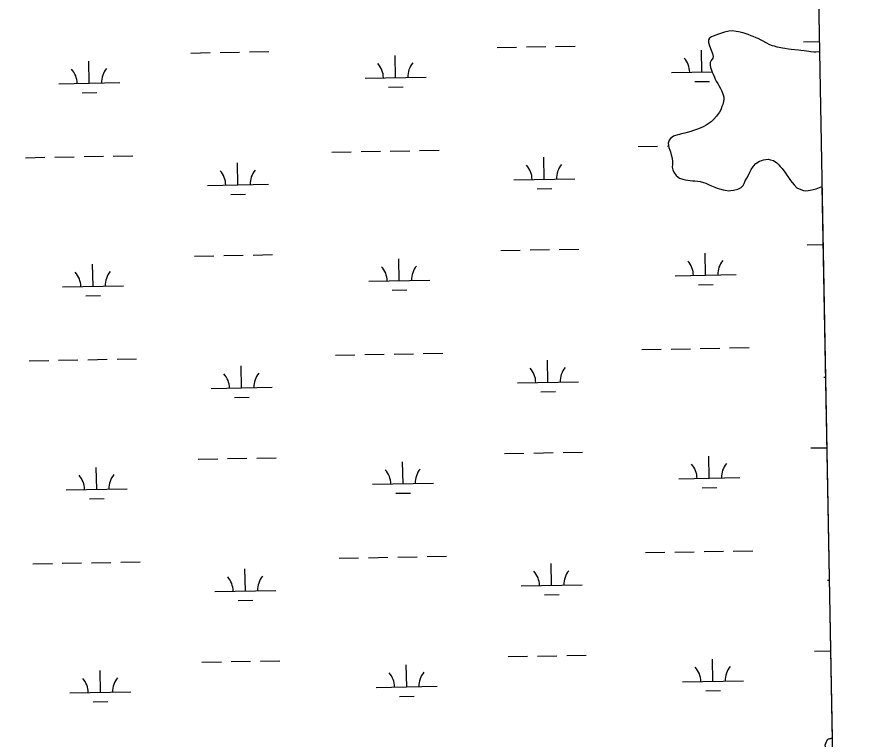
# Model space of a CAD drawing. Extents: x 3925854 to 3964121, y 224593 to 250589.
# Drawn here: x 3960673 to 3962042, y 232374 to 233557 of the extents above; entities that cross this region are included whole.
import ezdxf

# ---------------------------------------------------------------- set-up
doc = ezdxf.new("R2010")
doc.units = 0
for name, color, linetype in [('V-GRID-FRAM', 7, 'Continuous'), ('V-TOPO-SHOR', 7, 'Continuous'), ('V-WETL-SWMP', 7, 'Continuous')]:
    doc.layers.add(name, color=color, linetype=linetype)

msp = doc.modelspace()

# ---------------------------------------------------------------- linework, layer by layer
at = {"layer": 'V-GRID-FRAM'}
msp.add_lwpolyline([(3929791.517, 248207.597), (3961703.892, 248787.859), (3962042.387, 230608.264), (3930114.146, 230027.713), (3929791.517, 248207.597)], dxfattribs=at)
at = {"layer": 'V-TOPO-SHOR'}
for points in [[(3961988.552, 233499.568), (3961987.514, 233499.497), (3961982.734, 233499.337), (3961979.123, 233499.378), (3961974.56, 233499.749), (3961971.062, 233500.214), (3961963.749, 233501.359), (3961958.127, 233501.953), (3961954.31, 233502.313), (3961948.158, 233502.913), (3961942.003, 233503.515), (3961937.764, 233504.199), (3961931.72, 233505.01), (3961927.907, 233505.692), (3961922.398, 233506.817), (3961919.113, 233507.491), (3961914.669, 233508.814), (3961911.705, 233509.696), (3961907.265, 233511.445), (3961901.14, 233514.489), (3961896.392, 233517.196), (3961893.228, 233519.037), (3961888.264, 233521.429), (3961885.094, 233522.846), (3961880.232, 233524.813), (3961876.846, 233526.019), (3961871.665, 233527.882), (3961866.907, 233529.74), (3961863.626, 233530.629), (3961856.213, 233532.411), (3961851.871, 233533.31), (3961846.356, 233534.008), (3961839.872, 233533.338), (3961832.845, 233531.825), (3961826.347, 233529.881), (3961823.148, 233528.749), (3961818.564, 233527.209), (3961814.618, 233525.554), (3961811.521, 233524.102), (3961808.629, 233522.011), (3961806.792, 233519.164), (3961806.641, 233515.025), (3961808.488, 233509.481), (3961811.28, 233502.655), (3961813.446, 233497.216), (3961814.454, 233492.319), (3961813.887, 233489.138), (3961811.3, 233485.771), (3961809.348, 233482.181), (3961809.406, 233477.827), (3961810.213, 233474.102), (3961811.134, 233471.118), (3961812.885, 233466.322), (3961814.231, 233463.121), (3961816.404, 233458.105), (3961817.856, 233455.008), (3961819.519, 233451.803), (3961822.126, 233447.634), (3961824.004, 233444.639), (3961826.709, 233439.724), (3961828.266, 233436.628), (3961831.055, 233429.587), (3961831.86, 233425.755)], [(3961831.86, 233425.755), (3961832.034, 233422.355), (3961831.354, 233418.54), (3961830.129, 233413.457), (3961828.921, 233409.967), (3961826.842, 233404.574), (3961824.997, 233400.984), (3961820.037, 233394.244), (3961815.629, 233389.624), (3961811.228, 233385.319), (3961808.122, 233382.913), (3961802.987, 233379.572), (3961799.245, 233377.383), (3961793.056, 233374.692), (3961788.684, 233372.937), (3961782.073, 233370.676), (3961777.705, 233369.238), (3961771.632, 233367.502), (3961767.905, 233366.482), (3961762.58, 233365.267), (3961759.387, 233364.561), (3961756.51, 233363.637), (3961749.584, 233361.487), (3961744.552, 233357.827), (3961742.506, 233355.302), (3961740.853, 233350.01), (3961741.338, 233346.075), (3961742.049, 233343.093), (3961743.276, 233338.938), (3961744.304, 233335.848), (3961745.631, 233331.162), (3961747.163, 233325.728), (3961747.732, 233319.775), (3961747.789, 233315.421), (3961747.312, 233310.86), (3961748.428, 233306.281), (3961749.874, 233302.656), (3961753.845, 233296.983), (3961759.213, 233292.78), (3961764.612, 233291.125), (3961769.377, 233290.118), (3961776.799, 233289.077), (3961781.36, 233288.707), (3961784.545, 233288.459), (3961789.421, 233287.873), (3961793.13, 233287.193), (3961798.744, 233285.856), (3961802.34, 233284.541), (3961808.152, 233282.141), (3961811.849, 233280.398), (3961817.45, 233278.106), (3961821.151, 233276.685), (3961825.067, 233275.471), (3961830.676, 233273.922), (3961834.383, 233272.925), (3961839.896, 233272.224), (3961843.402, 233272.503), (3961847.978, 233273.302), (3961854.9, 233275.028), (3961860.45, 233277.408), (3961863.567, 233280.984), (3961864.986, 233284.259), (3961867.051, 233288.484), (3961869.435, 233292.598), (3961872.795, 233298.826), (3961874.43, 233302.416), (3961876.607, 233307.169), (3961880.385, 233312.65), (3961884.575, 233316.957), (3961890.136, 233320.398), (3961894.082, 233321.946), (3961897.064, 233322.761), (3961904.296, 233323.742), (3961908.324, 233323.06), (3961913.297, 233321.516), (3961918.881, 233317.735), (3961922.031, 233314.622), (3961924.341, 233312.152), (3961927.483, 233308.4), (3961930.416, 233304.65), (3961932.298, 233302.082), (3961935.118, 233297.908), (3961936.894, 233295.34), (3961941.178, 233289.133), (3961943.685, 233285.6), (3961946.933, 233281.635), (3961951.449, 233277.23), (3961957.996, 233274.078), (3961962.227, 233272.648), (3961965.303, 233272.294), (3961970.192, 233272.665), (3961973.596, 233273.156), (3961978.384, 233274.059), (3961982.963, 233275.282), (3961986.164, 233276.519), (3961991.493, 233278.371), (3961992.66, 233278.97)], [(3962005.469, 232340.831), (3962002.405, 232349.504), (3961999.028, 232358.395), (3961998.141, 232363.885), (3961999.898, 232370.187), (3962002.466, 232373.636), (3962007.12, 232375.164), (3962009.484, 232375.394)]]:
    msp.add_lwpolyline(points, dxfattribs=at)
at = {"layer": 'V-WETL-SWMP'}
for p, q in [((3961979.421, 233989.971), (3961988.552, 233499.568)), ((3961811.521, 233524.102), (3961808.63, 233522.011)), ((3961814.617, 233525.553), (3961811.521, 233524.102)), ((3961818.564, 233527.208), (3961814.617, 233525.553)), ((3961823.148, 233528.749), (3961818.564, 233527.208)), ((3961826.346, 233529.881), (3961823.148, 233528.749)), ((3961832.845, 233531.825), (3961826.346, 233529.881)), ((3961839.871, 233533.338), (3961832.845, 233531.825)), ((3961846.356, 233534.009), (3961839.871, 233533.338)), ((3961851.87, 233533.309), (3961846.356, 233534.009)), ((3961856.213, 233532.411), (3961851.87, 233533.309)), ((3961863.626, 233530.628), (3961856.213, 233532.411)), ((3961866.908, 233529.741), (3961863.626, 233530.628)), ((3961871.665, 233527.882), (3961866.908, 233529.741)), ((3961876.847, 233526.019), (3961871.665, 233527.882)), ((3961880.232, 233524.813), (3961876.847, 233526.019)), ((3961885.094, 233522.846), (3961880.232, 233524.813)), ((3961888.264, 233521.43), (3961885.094, 233522.846)), ((3961556.365, 233508.69), (3961588.359, 233509.272)), ((3961806.793, 233519.164), (3961806.64, 233515.025)), ((3961806.64, 233515.025), (3961808.489, 233509.482)), ((3961808.63, 233522.011), (3961806.793, 233519.164)), ((3961808.489, 233509.482), (3961811.279, 233502.655)), ((3961893.228, 233519.038), (3961888.264, 233521.43)), ((3961896.392, 233517.197), (3961893.228, 233519.038)), ((3961901.14, 233514.489), (3961896.392, 233517.197)), ((3961907.265, 233511.446), (3961901.14, 233514.489)), ((3961911.705, 233509.697), (3961907.265, 233511.446)), ((3961914.668, 233508.814), (3961911.705, 233509.697)), ((3961962.206, 233516.07), (3961988.236, 233516.543)), ((3960958.555, 233497.82), (3960990.55, 233498.402)), ((3961006.548, 233498.693), (3961038.542, 233499.275)), ((3961054.54, 233499.565), (3961086.534, 233500.147)), ((3961460.381, 233506.945), (3961492.375, 233507.527)), ((3961508.373, 233507.818), (3961540.367, 233508.399)), ((3961796.013, 233466.61), (3961795.359, 233502.604)), ((3961811.279, 233502.655), (3961813.447, 233497.215)), ((3961813.447, 233497.215), (3961814.454, 233492.319)), ((3961919.113, 233507.49), (3961914.668, 233508.814)), ((3961922.397, 233506.816), (3961919.113, 233507.49)), ((3961927.906, 233505.692), (3961922.397, 233506.816)), ((3961931.721, 233505.011), (3961927.906, 233505.692)), ((3961937.765, 233504.2), (3961931.721, 233505.011)), ((3961942.004, 233503.515), (3961937.765, 233504.2)), ((3961948.157, 233502.914), (3961942.004, 233503.515)), ((3961954.309, 233502.314), (3961948.157, 233502.914)), ((3961958.127, 233501.952), (3961954.309, 233502.314)), ((3961963.748, 233501.358), (3961958.127, 233501.952)), ((3961971.062, 233500.213), (3961963.748, 233501.358)), ((3961974.561, 233499.749), (3961971.062, 233500.213)), ((3961979.123, 233499.379), (3961974.561, 233499.749)), ((3961982.733, 233499.338), (3961979.123, 233499.379)), ((3961987.513, 233499.497), (3961982.733, 233499.338)), ((3961988.552, 233499.568), (3961987.513, 233499.497)), ((3960792.363, 233448.361), (3960791.709, 233484.355)), ((3961294.188, 233457.485), (3961293.534, 233493.479)), ((3961811.3, 233485.771), (3961809.349, 233482.182)), ((3961809.349, 233482.182), (3961809.406, 233477.828)), ((3961813.887, 233489.139), (3961811.3, 233485.771)), ((3961814.454, 233492.319), (3961813.887, 233489.139)), ((3961809.406, 233477.828), (3961810.213, 233474.102)), ((3961810.213, 233474.102), (3961811.135, 233471.119)), ((3961811.135, 233471.119), (3961812.886, 233466.321)), ((3961244.197, 233456.576), (3961344.18, 233458.394)), ((3961746.022, 233465.701), (3961812.67, 233466.913)), ((3961812.886, 233466.321), (3961814.23, 233463.12)), ((3961814.23, 233463.12), (3961816.404, 233458.105)), ((3961816.404, 233458.105), (3961817.855, 233455.009)), ((3961817.855, 233455.009), (3961819.518, 233451.804)), ((3960742.371, 233447.452), (3960842.355, 233449.27)), ((3961282.471, 233441.839), (3961306.467, 233442.275)), ((3961784.296, 233450.963), (3961808.292, 233451.4)), ((3961819.518, 233451.804), (3961822.126, 233447.634)), ((3961822.126, 233447.634), (3961824.003, 233444.639)), ((3961824.003, 233444.639), (3961826.709, 233439.724)), ((3960780.646, 233432.714), (3960804.642, 233433.15)), ((3961826.709, 233439.724), (3961828.266, 233436.627)), ((3961828.266, 233436.627), (3961831.054, 233429.587)), ((3961831.054, 233429.587), (3961831.86, 233425.755)), ((3961830.129, 233413.457), (3961828.921, 233409.967)), ((3961831.354, 233418.54), (3961830.129, 233413.457)), ((3961832.034, 233422.355), (3961831.354, 233418.54)), ((3961831.86, 233425.755), (3961832.034, 233422.355)), ((3961824.997, 233400.985), (3961820.036, 233394.245)), ((3961826.843, 233404.575), (3961824.997, 233400.985)), ((3961828.921, 233409.967), (3961826.843, 233404.575)), ((3961815.63, 233389.623), (3961811.228, 233385.319)), ((3961820.036, 233394.245), (3961815.63, 233389.623)), ((3961788.683, 233372.937), (3961782.074, 233370.676)), ((3961793.056, 233374.693), (3961788.683, 233372.937)), ((3961799.246, 233377.384), (3961793.056, 233374.693)), ((3961802.987, 233379.572), (3961799.246, 233377.384)), ((3961808.122, 233382.912), (3961802.987, 233379.572)), ((3961811.228, 233385.319), (3961808.122, 233382.912)), ((3961749.583, 233361.486), (3961744.551, 233357.826)), ((3961756.51, 233363.637), (3961749.583, 233361.486)), ((3961759.387, 233364.561), (3961756.51, 233363.637)), ((3961762.581, 233365.268), (3961759.387, 233364.561)), ((3961767.904, 233366.482), (3961762.581, 233365.268)), ((3961771.632, 233367.502), (3961767.904, 233366.482)), ((3961777.704, 233369.238), (3961771.632, 233367.502)), ((3961782.074, 233370.676), (3961777.704, 233369.238)), ((3961691.37, 233344.616), (3961723.365, 233345.198)), ((3961739.362, 233345.489), (3961741.469, 233345.527)), ((3961742.505, 233355.301), (3961740.852, 233350.01)), ((3961740.852, 233350.01), (3961741.339, 233346.075)), ((3961741.339, 233346.075), (3961742.049, 233343.094)), ((3961744.551, 233357.826), (3961742.505, 233355.301)), ((3961189.545, 233335.492), (3961221.54, 233336.074)), ((3961237.537, 233336.364), (3961269.532, 233336.946)), ((3961285.529, 233337.237), (3961317.524, 233337.819)), ((3961333.521, 233338.11), (3961365.516, 233338.691)), ((3961742.049, 233343.094), (3961743.276, 233338.939)), ((3961743.276, 233338.939), (3961744.303, 233335.848)), ((3961744.303, 233335.848), (3961745.63, 233331.161)), ((3961745.63, 233331.161), (3961747.162, 233325.728)), ((3960687.72, 233326.367), (3960719.714, 233326.949)), ((3960735.712, 233327.24), (3960767.707, 233327.821)), ((3960783.704, 233328.112), (3960815.699, 233328.694)), ((3960831.696, 233328.985), (3960863.691, 233329.567)), ((3961035.901, 233281.948), (3961035.246, 233317.942)), ((3961537.726, 233291.072), (3961537.071, 233327.066)), ((3961747.162, 233325.728), (3961747.732, 233319.775)), ((3961747.732, 233319.775), (3961747.789, 233315.421)), ((3961884.575, 233316.956), (3961890.135, 233320.397)), ((3961890.135, 233320.397), (3961894.082, 233321.945)), ((3961894.082, 233321.945), (3961897.064, 233322.761)), ((3961897.064, 233322.761), (3961904.296, 233323.741)), ((3961904.296, 233323.741), (3961908.323, 233323.059)), ((3961908.323, 233323.059), (3961913.297, 233321.516)), ((3961913.297, 233321.516), (3961918.882, 233317.736)), ((3961918.882, 233317.736), (3961922.032, 233314.622)), ((3961747.789, 233315.421), (3961747.312, 233310.86)), ((3961747.312, 233310.86), (3961748.429, 233306.281)), ((3961748.429, 233306.281), (3961749.875, 233302.655)), ((3961874.429, 233302.417), (3961876.606, 233307.17)), ((3961876.606, 233307.17), (3961880.385, 233312.649)), ((3961880.385, 233312.649), (3961884.575, 233316.956)), ((3961922.032, 233314.622), (3961924.341, 233312.153)), ((3961924.341, 233312.153), (3961927.484, 233308.401)), ((3961927.484, 233308.401), (3961930.415, 233304.651)), ((3961930.415, 233304.651), (3961932.297, 233302.082)), ((3961487.734, 233290.163), (3961587.718, 233291.981)), ((3961749.875, 233302.655), (3961753.846, 233296.982)), ((3961753.846, 233296.982), (3961759.214, 233292.78)), ((3961759.214, 233292.78), (3961764.611, 233291.126)), ((3961764.611, 233291.126), (3961769.378, 233290.117)), ((3961769.378, 233290.117), (3961776.799, 233289.077)), ((3961867.051, 233288.483), (3961869.434, 233292.598)), ((3961869.434, 233292.598), (3961872.796, 233298.825)), ((3961872.796, 233298.825), (3961874.429, 233302.417)), ((3961932.297, 233302.082), (3961935.117, 233297.909)), ((3961935.117, 233297.909), (3961936.893, 233295.34)), ((3961936.893, 233295.34), (3961941.177, 233289.133)), ((3960985.909, 233281.039), (3961085.893, 233282.857)), ((3961776.799, 233289.077), (3961781.361, 233288.707)), ((3961781.361, 233288.707), (3961784.544, 233288.459)), ((3961784.544, 233288.459), (3961789.422, 233287.873)), ((3961789.422, 233287.873), (3961793.13, 233287.194)), ((3961793.13, 233287.194), (3961798.743, 233285.856)), ((3961798.743, 233285.856), (3961802.339, 233284.542)), ((3961802.339, 233284.542), (3961808.152, 233282.14)), ((3961808.152, 233282.14), (3961811.849, 233280.399)), ((3961811.849, 233280.399), (3961817.451, 233278.106)), ((3961817.451, 233278.106), (3961821.151, 233276.684)), ((3961821.151, 233276.684), (3961825.066, 233275.471)), ((3961854.9, 233275.028), (3961860.449, 233277.408)), ((3961860.449, 233277.408), (3961863.568, 233280.983)), ((3961863.568, 233280.983), (3961864.986, 233284.259)), ((3961864.986, 233284.259), (3961867.051, 233288.483)), ((3961941.177, 233289.133), (3961943.685, 233285.6)), ((3961943.685, 233285.6), (3961946.932, 233281.635)), ((3961946.932, 233281.635), (3961951.449, 233277.23)), ((3961951.449, 233277.23), (3961957.997, 233274.077)), ((3961982.964, 233275.282), (3961986.164, 233276.52)), ((3961986.164, 233276.52), (3961991.494, 233278.371)), ((3961991.494, 233278.371), (3961992.66, 233278.97)), ((3961992.66, 233278.97), (3962009.484, 232375.394)), ((3961024.183, 233266.301), (3961048.179, 233266.737)), ((3961526.008, 233275.426), (3961550.004, 233275.862)), ((3961825.066, 233275.471), (3961830.677, 233273.922)), ((3961830.677, 233273.922), (3961834.382, 233272.924)), ((3961834.382, 233272.924), (3961839.896, 233272.225)), ((3961839.896, 233272.225), (3961843.403, 233272.504)), ((3961843.403, 233272.504), (3961847.978, 233273.301)), ((3961847.978, 233273.301), (3961854.9, 233275.028)), ((3961957.997, 233274.077), (3961962.228, 233272.649)), ((3961962.228, 233272.649), (3961965.303, 233272.295)), ((3961965.303, 233272.295), (3961970.192, 233272.665)), ((3961970.192, 233272.665), (3961973.596, 233273.157)), ((3961973.596, 233273.157), (3961978.384, 233274.059)), ((3961978.384, 233274.059), (3961982.964, 233275.282)), ((3961968.254, 233183.45), (3961994.429, 233183.926)), ((3961060.588, 233166.945), (3961092.582, 233167.527)), ((3961466.429, 233174.325), (3961498.423, 233174.907)), ((3961514.421, 233175.198), (3961546.415, 233175.779)), ((3961562.413, 233176.07), (3961594.407, 233176.652)), ((3961802.061, 233133.99), (3961801.407, 233169.984)), ((3960964.604, 233165.2), (3960996.598, 233165.782)), ((3961012.596, 233166.073), (3961044.59, 233166.655)), ((3961300.236, 233124.865), (3961299.582, 233160.859)), ((3960798.411, 233115.741), (3960797.757, 233151.735)), ((3961250.245, 233123.956), (3961350.228, 233125.774)), ((3961752.07, 233133.081), (3961852.053, 233134.899)), ((3960748.42, 233114.832), (3960848.403, 233116.65)), ((3961790.344, 233118.343), (3961814.34, 233118.78)), ((3960786.694, 233100.094), (3960810.69, 233100.53)), ((3961288.519, 233109.219), (3961312.515, 233109.655)), ((3961195.593, 233002.872), (3961227.588, 233003.453)), ((3961243.585, 233003.744), (3961275.58, 233004.326)), ((3961291.577, 233004.617), (3961323.572, 233005.199)), ((3961339.569, 233005.49), (3961371.564, 233006.071)), ((3961697.418, 233011.996), (3961729.413, 233012.578)), ((3961745.41, 233012.869), (3961777.405, 233013.451)), ((3961793.402, 233013.742), (3961825.397, 233014.324)), ((3961841.394, 233014.614), (3961873.389, 233015.196)), ((3960693.768, 232993.747), (3960725.763, 232994.329)), ((3960741.76, 232994.62), (3960773.755, 232995.201)), ((3960789.752, 232995.492), (3960821.747, 232996.074)), ((3960837.744, 232996.365), (3960869.739, 232996.947)), ((3961543.774, 232958.452), (3961543.119, 232994.446)), ((3961041.949, 232949.328), (3961041.294, 232985.322)), ((3961995.607, 232966.668), (3961998.474, 232966.72)), ((3960991.957, 232948.419), (3961091.941, 232950.237)), ((3961493.782, 232957.543), (3961593.766, 232959.361)), ((3961030.231, 232933.681), (3961054.227, 232934.117)), ((3961532.056, 232942.806), (3961556.053, 232943.242)), ((3961472.477, 232841.705), (3961504.471, 232842.287)), ((3961520.469, 232842.578), (3961552.463, 232843.159)), ((3961568.461, 232843.45), (3961600.456, 232844.032)), ((3961974.302, 232850.83), (3962000.623, 232851.308)), ((3960970.652, 232832.58), (3961002.646, 232833.162)), ((3961018.644, 232833.453), (3961050.638, 232834.035)), ((3961066.636, 232834.325), (3961098.63, 232834.907)), ((3961306.284, 232792.245), (3961305.63, 232828.239)), ((3961808.109, 232801.37), (3961807.455, 232837.364)), ((3960804.459, 232783.121), (3960803.805, 232819.115)), ((3961758.118, 232800.461), (3961858.101, 232802.279)), ((3960754.468, 232782.212), (3960854.451, 232784.03)), ((3961256.293, 232791.336), (3961356.276, 232793.154)), ((3961796.392, 232785.723), (3961820.388, 232786.16)), ((3961294.567, 232776.599), (3961318.563, 232777.035)), ((3960792.742, 232767.474), (3960816.738, 232767.91)), ((3961703.466, 232679.376), (3961735.461, 232679.958)), ((3961751.458, 232680.249), (3961783.453, 232680.831)), ((3961799.45, 232681.122), (3961831.445, 232681.703)), ((3961847.442, 232681.994), (3961879.437, 232682.576)), ((3960699.816, 232661.127), (3960731.811, 232661.709)), ((3960747.808, 232662), (3960779.803, 232662.581)), ((3960795.8, 232662.872), (3960827.795, 232663.454)), ((3960843.792, 232663.745), (3960875.787, 232664.327)), ((3961201.641, 232670.252), (3961233.636, 232670.833)), ((3961249.633, 232671.124), (3961281.628, 232671.706)), ((3961297.625, 232671.997), (3961329.62, 232672.579)), ((3961345.617, 232672.87), (3961377.612, 232673.451)), ((3961549.822, 232625.832), (3961549.168, 232661.826)), ((3961047.997, 232616.708), (3961047.342, 232652.702)), ((3962001.655, 232634.048), (3962004.667, 232634.103)), ((3961499.83, 232624.923), (3961599.814, 232626.741)), ((3960998.005, 232615.799), (3961097.989, 232617.617)), ((3961538.105, 232610.186), (3961562.101, 232610.622)), ((3961036.279, 232601.061), (3961060.276, 232601.497)), ((3961478.525, 232509.085), (3961510.519, 232509.667)), ((3961526.517, 232509.957), (3961558.511, 232510.539)), ((3961574.509, 232510.83), (3961606.504, 232511.412)), ((3961980.35, 232518.21), (3962006.816, 232518.691)), ((3960976.7, 232499.96), (3961008.694, 232500.542)), ((3961024.692, 232500.833), (3961056.686, 232501.415)), ((3961072.684, 232501.705), (3961104.679, 232502.287)), ((3961814.157, 232468.75), (3961813.503, 232504.744)), ((3960810.507, 232450.501), (3960809.853, 232486.495)), ((3961312.332, 232459.625), (3961311.678, 232495.619)), ((3961764.166, 232467.841), (3961864.149, 232469.659)), ((3961262.341, 232458.716), (3961362.324, 232460.534)), ((3960760.516, 232449.592), (3960860.499, 232451.41)), ((3961300.615, 232443.979), (3961324.611, 232444.415)), ((3961802.44, 232453.103), (3961826.436, 232453.54)), ((3960798.79, 232434.854), (3960822.786, 232435.29)), ((3962007.12, 232375.164), (3962002.466, 232373.636)), ((3962009.484, 232375.394), (3962007.12, 232375.164))]:
    msp.add_line(p, q, dxfattribs=at)
for centre, start, end in [((3961740.771, 233466.08), 0.269879, 41.813537), ((3960737.121, 233447.831), 0.269879, 41.813537), ((3960847.588, 233449.84), 140.269876, 181.813534), ((3961238.946, 233456.956), 0.269879, 41.813537), ((3961349.413, 233458.964), 140.269876, 181.813534), ((3960980.658, 233281.418), 0.269879, 41.813537), ((3961091.126, 233283.427), 140.269876, 181.813534), ((3961482.483, 233290.543), 0.269879, 41.813537), ((3961592.951, 233292.551), 140.269876, 181.813534), ((3961746.819, 233133.46), 0.269879, 41.813537), ((3961857.287, 233135.469), 140.269876, 181.813534), ((3960853.636, 233117.22), 140.269876, 181.813534), ((3961244.994, 233124.336), 0.269879, 41.813537), ((3961355.461, 233126.344), 140.269876, 181.813534), ((3960743.169, 233115.211), 0.269879, 41.813537), ((3961488.532, 232957.923), 0.269879, 41.813537), ((3961598.999, 232959.931), 140.269876, 181.813534), ((3960986.706, 232948.798), 0.269879, 41.813537), ((3961097.174, 232950.807), 140.269876, 181.813534), ((3961863.335, 232802.849), 140.269876, 181.813534), ((3961251.042, 232791.716), 0.269879, 41.813537), ((3961361.51, 232793.724), 140.269876, 181.813534), ((3961752.867, 232800.84), 0.269879, 41.813537), ((3960749.217, 232782.591), 0.269879, 41.813537), ((3960859.684, 232784.6), 140.269876, 181.813534), ((3961494.58, 232625.303), 0.269879, 41.813537), ((3961605.047, 232627.311), 140.269876, 181.813534), ((3960992.755, 232616.178), 0.269879, 41.813537), ((3961103.222, 232618.187), 140.269876, 181.813534), ((3961257.09, 232459.096), 0.269879, 41.813537), ((3961367.558, 232461.104), 140.269876, 181.813534), ((3961758.915, 232468.22), 0.269879, 41.813537), ((3961869.383, 232470.229), 140.269876, 181.813534), ((3960755.265, 232449.971), 0.269879, 41.813537), ((3960865.733, 232451.98), 140.269876, 181.813534)]:
    msp.add_arc(centre, 35.246, start, end, dxfattribs=at)

doc.saveas('drawing.dxf')
